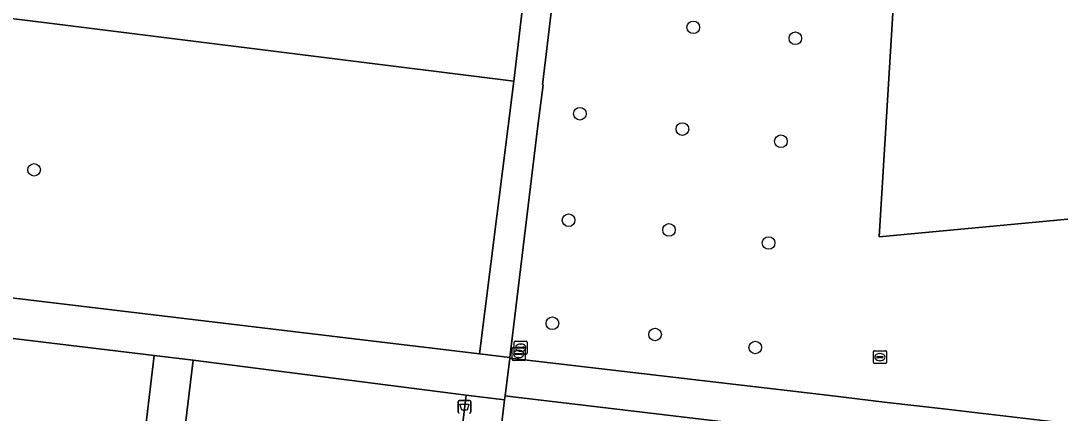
# Model space of a CAD drawing. Extents: x 157445 to 158888, y 383061 to 384688.
# Drawn here: x 157961.7 to 158042.2, y 384269.7 to 384300.1 of the extents above; entities that cross this region are included whole.
import ezdxf

# ---------------------------------------------------------------- set-up
doc = ezdxf.new("R2010")
doc.units = 0
for name, color, linetype in [('IMGEO_Afvalbak', 7, 'Continuous'), ('IMGEO_Boom', 7, 'Continuous'), ('IMGEO_Brandkraan', 7, 'Continuous'), ('IMGEO_Grasland_overig', 7, 'Continuous'), ('IMGEO_Groenvoorziening', 7, 'Continuous'), ('IMGEO_Hek', 7, 'Continuous'), ('IMGEO_Rijbaan_lokaal_gesloten', 7, 'Continuous'), ('IMGEO_Rioolput', 7, 'Continuous'), ('IMGEO_Voetpad_halfverhard', 7, 'Continuous'), ('IMGEO_Voetpad_open', 7, 'Continuous')]:
    doc.layers.add(name, color=color, linetype=linetype)

msp = doc.modelspace()

# ---------------------------------------------------------------- linework, layer by layer
at = {"layer": 'IMGEO_Afvalbak'}
for p, q in [((157995.525, 384269.797), (157995.525, 384270.597)), ((157995.525, 384270.597), (157995.525, 384269.797)), ((157995.625, 384270.697), (157996.415, 384270.697)), ((157996.415, 384270.697), (157995.625, 384270.697)), ((157996.515, 384270.597), (157996.515, 384269.797)), ((157996.515, 384269.797), (157996.515, 384270.597))]:
    msp.add_line(p, q, dxfattribs=at)
msp.add_lwpolyline([(157995.668, 384270.411), (157996.372, 384270.411), (157996.223, 384269.941), (157995.817, 384269.941), (157995.668, 384270.411)], dxfattribs=at)
for centre, start, end in [((157995.625, 384270.597), 90, 180), ((157995.625, 384270.597), 90, 180), ((157996.415, 384270.597), 0, 90), ((157996.415, 384270.597), 360, 90), ((157995.625, 384269.797), 180, 270), ((157995.625, 384269.797), 180, 270), ((157996.415, 384269.797), 270, 0), ((157996.415, 384269.797), 270, 0)]:
    msp.add_arc(centre, 0.1, start, end, dxfattribs=at)
at = {"layer": 'IMGEO_Boom'}
for centre in [(158013.749, 384299.627), (158021.652, 384298.78), (158004.963, 384292.926), (158012.902, 384291.736), (158020.537, 384290.791), (157962.698, 384288.574), (158004.087, 384284.668), (158011.865, 384283.911), (158019.576, 384282.901), (158002.833, 384276.679), (158010.79, 384275.804), (158018.55, 384274.796)]:
    msp.add_circle(centre, 0.489, dxfattribs=at)
at = {"layer": 'IMGEO_Brandkraan'}
for p, q in [((157999.959, 384275.281), (158000.811, 384275.281)), ((157999.884, 384274.355), (157999.884, 384275.207)), ((158000.143, 384274.775), (158000.143, 384274.787)), ((158000.581, 384274.738), (158000.183, 384274.738)), ((158000.186, 384274.824), (158000.584, 384274.824)), ((158000.395, 384274.501), (158000.37, 384274.501)), ((158000.372, 384275.061), (158000.397, 384275.061)), ((158000.627, 384274.787), (158000.627, 384274.775)), ((158000.885, 384275.207), (158000.885, 384274.355)), ((158000.811, 384274.281), (157999.959, 384274.281))]:
    msp.add_line(p, q, dxfattribs=at)
for points in [[(157999.959, 384275.281), (158000.811, 384275.281)], [(157999.884, 384274.355), (157999.884, 384275.207)], [(158000.885, 384275.207), (158000.885, 384274.355)], [(158000.811, 384274.281), (157999.959, 384274.281)]]:
    msp.add_lwpolyline(points, dxfattribs=at)
for centre, radius, start, end in [((157999.961, 384275.205), 0.0765, 91.55205, 178.44795), ((157999.961, 384275.205), 0.0765, 91.55205, 178.44795), ((158000.809, 384275.205), 0.0765, 1.55205, 88.44795), ((158000.809, 384275.205), 0.0765, 1.55205, 88.44795), ((158000.183, 384274.784), 0.0403, 85.87752, 175.75265), ((158000.18, 384274.774), 0.0366, 178.93798, 274.71019), ((158000.584, 384274.781), 0.043, 264.86636, 352.45326), ((158000.588, 384274.786), 0.0386, 1.73085, 96.63898), ((157999.961, 384274.357), 0.0765, 181.55205, 268.44795), ((157999.961, 384274.357), 0.0765, 181.55205, 268.44795), ((158000.809, 384274.357), 0.0765, 271.55205, 358.44795), ((158000.809, 384274.357), 0.0765, 271.55205, 358.44795)]:
    msp.add_arc(centre, radius, start, end, dxfattribs=at)
for centre, major_axis, ratio, start_param, end_param in [((158000.371, 384274.781), (-0.387, 0.002), 0.722429, 4.712389, 7.853982), ((158000.396, 384274.781), (-0.39, 0.002), 0.717154, 1.570796, 4.712389)]:
    msp.add_ellipse(centre, major_axis=major_axis, ratio=ratio, start_param=start_param, end_param=end_param, dxfattribs=at)
at = {"layer": 'IMGEO_Grasland_overig'}
msp.add_lwpolyline([(158095.733, 384312.548), (158015.041, 384356.574), (158011.505, 384349.696), (158007.494, 384315.591), (158029.87, 384311.751), (158028.152, 384283.385), (158093.176, 384289.467)], close=True, dxfattribs=at)
at = {"layer": 'IMGEO_Groenvoorziening'}
for points in [[(157966.21, 384389.742), (157965.73, 384389.95), (157965.25, 384390.157), (157965.154, 384390.199), (157965.057, 384390.241), (157963.395, 384376.097), (157960.526, 384377.513), (157960.395, 384376.402), (157963.446, 384374.816), (157962.088, 384363.746), (157981.274, 384356.102), (158004.814, 384346.723), (158001.316, 384317.716), (157958.358, 384322.607), (157955.764, 384300.952), (157999.855, 384295.441), (158005.947, 384347.169), (158006.411, 384351.103), (158014.456, 384367.345), (158000, 384374.378)], [(158042.68, 384353.171), (158029.336, 384360.105), (158016.532, 384366.335), (158011.23, 384355.602), (158008.668, 384350.416), (158005.752, 384325.97), (158005.167, 384321.07), (158002.078, 384295.168), (158002.125, 384295.162), (158001.717, 384291.991), (157999.54, 384274.008), (157999.536, 384273.973), (157999.781, 384273.945), (158000, 384273.919), (158024.119, 384271.087), (158028.773, 384270.541), (158033.118, 384270.031), (158081.83, 384264.311)]]:
    msp.add_lwpolyline(points, dxfattribs=at)
for points in [[(158095.733, 384312.548), (158093.176, 384289.467), (158028.152, 384283.385), (158029.87, 384311.751), (158007.494, 384315.591), (158011.505, 384349.696), (158015.041, 384356.574)], [(157999.855, 384295.441), (157955.764, 384300.952), (157951.756, 384301.413), (157949.406, 384282.113), (157951.406, 384279.778), (157997.194, 384274.298)], [(157971.989, 384274.187), (157949.481, 384276.901), (157946.716, 384253.903), (157962.949, 384251.896), (157964.067, 384260.838), (157970.324, 384260.073)], [(157996.15, 384271.104), (157975.02, 384273.809), (157973.308, 384259.731), (157977.78, 384259.184), (157976.719, 384250.228), (157993.396, 384248.177)], [(158000, 384270.952), (157999.172, 384271.05), (157999.134, 384270.748), (157996.178, 384245.733), (158000, 384245.316), (158005.256, 384244.742), (158003.662, 384261.338), (158035.806, 384260.202), (158056.269, 384257.809), (158066.428, 384256.161), (158080.448, 384253.861), (158081.318, 384261.284)]]:
    msp.add_lwpolyline(points, close=True, dxfattribs=at)
at = {"layer": 'IMGEO_Hek'}
msp.add_lwpolyline([(158095.733, 384312.548), (158015.041, 384356.574), (158011.505, 384349.696), (158007.494, 384315.591), (158029.87, 384311.751), (158028.152, 384283.385), (158093.176, 384289.467), (158095.733, 384312.548)], dxfattribs=at)
at = {"layer": 'IMGEO_Rijbaan_lokaal_gesloten'}
msp.add_lwpolyline([(157872.493, 384291.994), (157872.709, 384285.645), (157897.511, 384282.769), (157905.87, 384281.799), (157921.178, 384280.024), (157921.209, 384280.02), (157922.844, 384279.831), (157923.705, 384279.734), (157946.46, 384277.157), (157949.481, 384276.901), (157971.989, 384274.187), (157975.02, 384273.809), (157996.15, 384271.104), (157999.134, 384270.748), (157999.172, 384271.05), (157999.536, 384273.973), (157999.54, 384274.008), (157997.194, 384274.298), (157951.406, 384279.778), (157944.012, 384280.613)], dxfattribs=at)
at = {"layer": 'IMGEO_Rioolput'}
for p, q in [((157999.726, 384273.87), (157999.726, 384274.722)), ((157999.801, 384274.796), (158000.653, 384274.796)), ((158000.214, 384274.576), (158000.239, 384274.576)), ((158000.727, 384274.722), (158000.727, 384273.87)), ((158027.698, 384273.621), (158027.698, 384274.473)), ((158027.773, 384274.547), (158028.625, 384274.547)), ((158028.699, 384274.473), (158028.699, 384273.621)), ((158000.653, 384273.796), (157999.801, 384273.796)), ((157999.985, 384274.29), (157999.985, 384274.302)), ((158000.423, 384274.253), (158000.025, 384274.253)), ((158000.028, 384274.339), (158000.426, 384274.339)), ((158000.237, 384274.016), (158000.212, 384274.016)), ((158000.469, 384274.302), (158000.469, 384274.29)), ((158027.957, 384274.041), (158027.957, 384274.053)), ((158028.395, 384274.004), (158027.997, 384274.004)), ((158028, 384274.09), (158028.398, 384274.09)), ((158028.209, 384273.767), (158028.184, 384273.767)), ((158028.186, 384274.327), (158028.211, 384274.327)), ((158028.441, 384274.053), (158028.441, 384274.041)), ((158028.625, 384273.547), (158027.773, 384273.547))]:
    msp.add_line(p, q, dxfattribs=at)
for points in [[(157999.726, 384273.87), (157999.726, 384274.722)], [(157999.801, 384274.796), (158000.653, 384274.796)], [(158000.727, 384274.722), (158000.727, 384273.87)], [(158027.698, 384273.621), (158027.698, 384274.473)], [(158027.773, 384274.547), (158028.625, 384274.547)], [(158028.699, 384274.473), (158028.699, 384273.621)], [(158000.653, 384273.796), (157999.801, 384273.796)], [(158028.625, 384273.547), (158027.773, 384273.547)]]:
    msp.add_lwpolyline(points, dxfattribs=at)
for centre, radius, start, end in [((157999.803, 384274.72), 0.0765, 91.55205, 178.44795), ((157999.803, 384274.72), 0.0765, 91.55205, 178.44795), ((158000.651, 384274.72), 0.0765, 1.55205, 88.44795), ((158000.651, 384274.72), 0.0765, 1.55205, 88.44795), ((158027.775, 384274.471), 0.0765, 91.55205, 178.44795), ((158027.775, 384274.471), 0.0765, 91.55205, 178.44795), ((158028.623, 384274.471), 0.0765, 1.55205, 88.44795), ((158028.623, 384274.471), 0.0765, 1.55205, 88.44795), ((157999.803, 384273.872), 0.0765, 181.55205, 268.44795), ((157999.803, 384273.872), 0.0765, 181.55205, 268.44795), ((158000.025, 384274.299), 0.0403, 85.87752, 175.75265), ((158000.022, 384274.289), 0.0366, 178.93798, 274.71019), ((158000.426, 384274.296), 0.043, 264.86636, 352.45326), ((158000.43, 384274.301), 0.0386, 1.73085, 96.63898), ((158000.651, 384273.872), 0.0765, 271.55205, 358.44795), ((158000.651, 384273.872), 0.0765, 271.55205, 358.44795), ((158027.997, 384274.05), 0.0403, 85.87752, 175.75265), ((158027.994, 384274.04), 0.0366, 178.93798, 274.71019), ((158028.398, 384274.047), 0.043, 264.86636, 352.45326), ((158028.402, 384274.052), 0.0386, 1.73085, 96.63898), ((158027.775, 384273.623), 0.0765, 181.55205, 268.44795), ((158027.775, 384273.623), 0.0765, 181.55205, 268.44795), ((158028.623, 384273.623), 0.0765, 271.55205, 358.44795), ((158028.623, 384273.623), 0.0765, 271.55205, 358.44795)]:
    msp.add_arc(centre, radius, start, end, dxfattribs=at)
for centre, major_axis, ratio, start_param, end_param in [((158000.213, 384274.296), (-0.387, 0.002), 0.722429, 4.712389, 7.853982), ((158000.238, 384274.296), (-0.39, 0.002), 0.717154, 1.570796, 4.712389), ((158028.185, 384274.047), (-0.387, 0.002), 0.722429, 4.712389, 7.853982), ((158028.21, 384274.047), (-0.39, 0.002), 0.717154, 1.570796, 4.712389)]:
    msp.add_ellipse(centre, major_axis=major_axis, ratio=ratio, start_param=start_param, end_param=end_param, dxfattribs=at)
at = {"layer": 'IMGEO_Voetpad_halfverhard'}
msp.add_lwpolyline([(158005.167, 384321.07), (158005.752, 384325.97), (158008.668, 384350.416), (158011.23, 384355.602), (158016.532, 384366.335), (158014.456, 384367.345), (158006.411, 384351.103), (158005.947, 384347.169), (157999.855, 384295.441), (157997.194, 384274.298), (157999.54, 384274.008), (158001.717, 384291.991), (158002.125, 384295.162), (158002.078, 384295.168)], close=True, dxfattribs=at)
msp.add_lwpolyline([(158081.83, 384264.311), (158033.118, 384270.031), (158028.773, 384270.541), (158024.119, 384271.087), (158000, 384273.919), (157999.781, 384273.945), (157999.536, 384273.973), (157999.172, 384271.05), (158000, 384270.952), (158081.318, 384261.284)], dxfattribs=at)
at = {"layer": 'IMGEO_Voetpad_open'}
for points in [[(157973.308, 384259.731), (157975.02, 384273.809), (157971.989, 384274.187), (157970.324, 384260.073)], [(157996.178, 384245.733), (157999.134, 384270.748), (157996.15, 384271.104), (157993.396, 384248.177)]]:
    msp.add_lwpolyline(points, dxfattribs=at)

doc.saveas('drawing.dxf')
